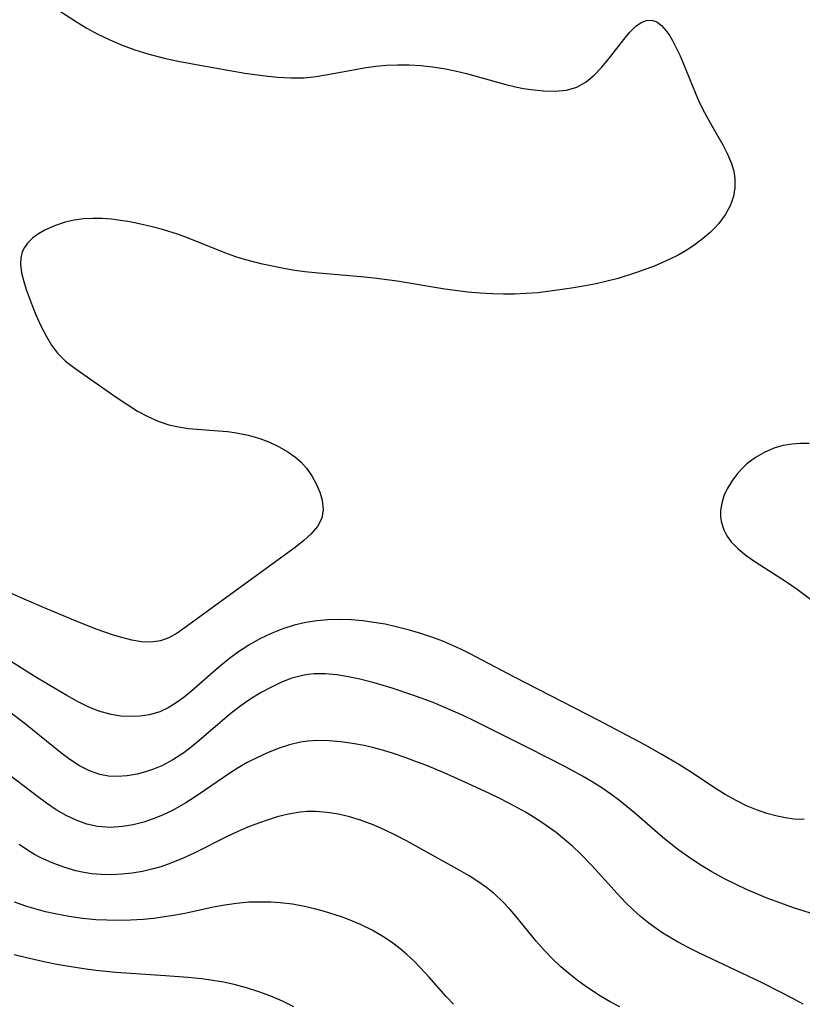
# Model space of a CAD drawing. Header units: metres. Extents: x 1073367 to 1082519, y 1569854 to 1574957.
# Tile 279 of 656: x 1076418 to 1076530, y 1572445 to 1572586. Entities that reach past the tile are written whole.
import ezdxf

# ---------------------------------------------------------------- set-up
doc = ezdxf.new("R2010")
doc.units = ezdxf.units.M
doc.layers.add('CGG_CurvaNivelLidar_v1', color=253, linetype='Continuous', lineweight=30)

msp = doc.modelspace()

# ---------------------------------------------------------------- linework, layer by layer
at = {"layer": 'CGG_CurvaNivelLidar_v1'}
for p, q in [((1076422.8057, 1572587.6564, 69.5), (1076425.7556, 1572585.7437, 69.5)), ((1076425.7556, 1572585.7437, 69.5), (1076427.2558, 1572584.8372, 69.5)), ((1076505.1165, 1572584.2672, 69.5), (1076505.9944, 1572585.1425, 69.5)), ((1076505.9944, 1572585.1425, 69.5), (1076506.741, 1572585.664, 69.5)), ((1076506.741, 1572585.664, 69.5), (1076507.497, 1572585.9674, 69.5)), ((1076507.497, 1572585.9674, 69.5), (1076508.2401, 1572586.0112, 69.5)), ((1076508.2401, 1572586.0112, 69.5), (1076508.9826, 1572585.7466, 69.5)), ((1076508.9826, 1572585.7466, 69.5), (1076509.6883, 1572585.2092, 69.5)), ((1076509.6883, 1572585.2092, 69.5), (1076510.3579, 1572584.454, 69.5)), ((1076427.2558, 1572584.8372, 69.5), (1076428.7971, 1572583.9886, 69.5)), ((1076428.7971, 1572583.9886, 69.5), (1076430.5323, 1572583.1552, 69.5)), ((1076504.2486, 1572583.2094, 69.5), (1076505.1165, 1572584.2672, 69.5)), ((1076510.3579, 1572584.454, 69.5), (1076510.847, 1572583.7546, 69.5)), ((1076510.847, 1572583.7546, 69.5), (1076511.3126, 1572582.9695, 69.5)), ((1076430.5323, 1572583.1552, 69.5), (1076432.3117, 1572582.4136, 69.5)), ((1076432.3117, 1572582.4136, 69.5), (1076434.1269, 1572581.7544, 69.5)), ((1076502.0816, 1572580.3949, 69.5), (1076504.2486, 1572583.2094, 69.5)), ((1076511.3126, 1572582.9695, 69.5), (1076511.8306, 1572581.9547, 69.5)), ((1076434.1269, 1572581.7544, 69.5), (1076435.9728, 1572581.1758, 69.5)), ((1076435.9728, 1572581.1758, 69.5), (1076438.5107, 1572580.5176, 69.5)), ((1076511.8306, 1572581.9547, 69.5), (1076512.3254, 1572580.864, 69.5)), ((1076512.3254, 1572580.864, 69.5), (1076514.4751, 1572575.609, 69.5)), ((1076438.5107, 1572580.5176, 69.5), (1076440.3258, 1572580.1184, 69.5)), ((1076440.3258, 1572580.1184, 69.5), (1076443.4308, 1572579.5309, 69.5)), ((1076443.4308, 1572579.5309, 69.5), (1076449.9019, 1572578.4094, 69.5)), ((1076467.0028, 1572579.1763, 69.5), (1076468.685, 1572579.4113, 69.5)), ((1076468.685, 1572579.4113, 69.5), (1076470.2328, 1572579.546, 69.5)), ((1076470.2328, 1572579.546, 69.5), (1076471.7879, 1572579.6044, 69.5)), ((1076471.7879, 1572579.6044, 69.5), (1076473.4588, 1572579.5877, 69.5)), ((1076473.4588, 1572579.5877, 69.5), (1076475.1294, 1572579.4948, 69.5)), ((1076475.1294, 1572579.4948, 69.5), (1076476.7957, 1572579.3269, 69.5)), ((1076476.7957, 1572579.3269, 69.5), (1076478.4519, 1572579.0766, 69.5)), ((1076501.0772, 1572579.1992, 69.5), (1076502.0816, 1572580.3949, 69.5)), ((1076449.9019, 1572578.4094, 69.5), (1076452.7969, 1572577.9991, 69.5)), ((1076452.7969, 1572577.9991, 69.5), (1076454.5663, 1572577.8158, 69.5)), ((1076458.4014, 1572577.7473, 69.5), (1076460.1132, 1572577.9228, 69.5)), ((1076460.1132, 1572577.9228, 69.5), (1076461.8203, 1572578.1979, 69.5)), ((1076461.8203, 1572578.1979, 69.5), (1076467.0028, 1572579.1763, 69.5)), ((1076478.4519, 1572579.0766, 69.5), (1076480.0757, 1572578.7424, 69.5)), ((1076480.0757, 1572578.7424, 69.5), (1076481.6851, 1572578.3415, 69.5)), ((1076481.6851, 1572578.3415, 69.5), (1076487.3351, 1572576.7488, 69.5)), ((1076498.8681, 1572577.1527, 69.5), (1076500.0119, 1572578.0972, 69.5)), ((1076500.0119, 1572578.0972, 69.5), (1076501.0772, 1572579.1992, 69.5)), ((1076454.5663, 1572577.8158, 69.5), (1076456.4887, 1572577.7118, 69.5)), ((1076456.4887, 1572577.7118, 69.5), (1076458.4014, 1572577.7473, 69.5)), ((1076487.3351, 1572576.7488, 69.5), (1076488.7449, 1572576.4226, 69.5)), ((1076497.5171, 1572576.3934, 69.5), (1076498.8681, 1572577.1527, 69.5)), ((1076488.7449, 1572576.4226, 69.5), (1076489.8633, 1572576.2168, 69.5)), ((1076489.8633, 1572576.2168, 69.5), (1076490.9729, 1572576.0531, 69.5)), ((1076490.9729, 1572576.0531, 69.5), (1076492.719, 1572575.8693, 69.5)), ((1076492.719, 1572575.8693, 69.5), (1076494.4092, 1572575.8203, 69.5)), ((1076494.4092, 1572575.8203, 69.5), (1076496.0191, 1572575.9689, 69.5)), ((1076496.0191, 1572575.9689, 69.5), (1076497.5171, 1572576.3934, 69.5)), ((1076514.4751, 1572575.609, 69.5), (1076515.0788, 1572574.2539, 69.5)), ((1076515.0788, 1572574.2539, 69.5), (1076515.8333, 1572572.738, 69.5)), ((1076515.8333, 1572572.738, 69.5), (1076516.6445, 1572571.2604, 69.5)), ((1076516.6445, 1572571.2604, 69.5), (1076518.4691, 1572568.1154, 69.5)), ((1076518.4691, 1572568.1154, 69.5), (1076519.1515, 1572566.7865, 69.5)), ((1076519.1515, 1572566.7865, 69.5), (1076519.7046, 1572565.4483, 69.5)), ((1076519.7046, 1572565.4483, 69.5), (1076520.0191, 1572564.3643, 69.5)), ((1076520.0191, 1572564.3643, 69.5), (1076520.1945, 1572563.2743, 69.5)), ((1076520.1945, 1572563.2743, 69.5), (1076520.198, 1572561.9747, 69.5)), ((1076520.198, 1572561.9747, 69.5), (1076519.9787, 1572560.6972, 69.5)), ((1076519.9787, 1572560.6972, 69.5), (1076519.4939, 1572559.3495, 69.5)), ((1076519.4939, 1572559.3495, 69.5), (1076518.7886, 1572558.0639, 69.5)), ((1076424.1146, 1572557.0309, 69.5), (1076422.5912, 1572556.526, 69.5)), ((1076425.4105, 1572557.3153, 69.5), (1076424.1146, 1572557.0309, 69.5)), ((1076426.7549, 1572557.4933, 69.5), (1076425.4105, 1572557.3153, 69.5)), ((1076428.1341, 1572557.5685, 69.5), (1076426.7549, 1572557.4933, 69.5)), ((1076429.4381, 1572557.5482, 69.5), (1076428.1341, 1572557.5685, 69.5)), ((1076430.7556, 1572557.4523, 69.5), (1076429.4381, 1572557.5482, 69.5)), ((1076432.0811, 1572557.292, 69.5), (1076430.7556, 1572557.4523, 69.5)), ((1076433.4104, 1572557.0762, 69.5), (1076432.0811, 1572557.292, 69.5)), ((1076434.7399, 1572556.8135, 69.5), (1076433.4104, 1572557.0762, 69.5)), ((1076436.4122, 1572556.4243, 69.5), (1076434.7399, 1572556.8135, 69.5)), ((1076517.8949, 1572556.8523, 69.5), (1076517.2883, 1572556.1777, 69.5)), ((1076518.7886, 1572558.0639, 69.5), (1076517.8949, 1572556.8523, 69.5)), ((1076420.2839, 1572555.3555, 69.5), (1076419.4763, 1572554.7652, 69.5)), ((1076421.189, 1572555.8827, 69.5), (1076420.2839, 1572555.3555, 69.5)), ((1076422.5912, 1572556.526, 69.5), (1076421.189, 1572555.8827, 69.5)), ((1076438.074, 1572555.9753, 69.5), (1076436.4122, 1572556.4243, 69.5)), ((1076440.2298, 1572555.2935, 69.5), (1076438.074, 1572555.9753, 69.5)), ((1076441.6639, 1572554.7715, 69.5), (1076440.2298, 1572555.2935, 69.5)), ((1076516.6302, 1572555.5336, 69.5), (1076515.5126, 1572554.5851, 69.5)), ((1076517.2883, 1572556.1777, 69.5), (1076516.6302, 1572555.5336, 69.5)), ((1076418.717, 1572554.0155, 69.5), (1076418.2894, 1572553.4169, 69.5)), ((1076419.4763, 1572554.7652, 69.5), (1076418.717, 1572554.0155, 69.5)), ((1076447.0174, 1572552.6401, 69.5), (1076441.6639, 1572554.7715, 69.5)), ((1076515.5126, 1572554.5851, 69.5), (1076514.3074, 1572553.7024, 69.5)), ((1076417.9733, 1572552.7688, 69.5), (1076417.7494, 1572551.9034, 69.5)), ((1076418.2894, 1572553.4169, 69.5), (1076417.9733, 1572552.7688, 69.5)), ((1076448.6297, 1572552.0749, 69.5), (1076447.0174, 1572552.6401, 69.5)), ((1076513.2046, 1572552.9867, 69.5), (1076512.0566, 1572552.3197, 69.5)), ((1076514.3074, 1572553.7024, 69.5), (1076513.2046, 1572552.9867, 69.5)), ((1076417.7494, 1572551.9034, 69.5), (1076417.6998, 1572550.9881, 69.5)), ((1076449.8723, 1572551.6908, 69.5), (1076448.6297, 1572552.0749, 69.5)), ((1076452.4159, 1572551.0169, 69.5), (1076449.8723, 1572551.6908, 69.5)), ((1076510.8675, 1572551.706, 69.5), (1076508.7775, 1572550.7908, 69.5)), ((1076512.0566, 1572552.3197, 69.5), (1076510.8675, 1572551.706, 69.5)), ((1076417.6998, 1572550.9881, 69.5), (1076417.8554, 1572549.7741, 69.5)), ((1076417.8554, 1572549.7741, 69.5), (1076418.1809, 1572548.5072, 69.5)), ((1076455.02, 1572550.4621, 69.5), (1076452.4159, 1572551.0169, 69.5)), ((1076456.7557, 1572550.1694, 69.5), (1076455.02, 1572550.4621, 69.5)), ((1076458.5003, 1572549.9313, 69.5), (1076456.7557, 1572550.1694, 69.5)), ((1076460.4788, 1572549.7194, 69.5), (1076458.5003, 1572549.9313, 69.5)), ((1076466.5426, 1572549.2139, 69.5), (1076460.4788, 1572549.7194, 69.5)), ((1076506.0652, 1572549.7923, 69.5), (1076503.431, 1572548.9732, 69.5)), ((1076508.7775, 1572550.7908, 69.5), (1076506.0652, 1572549.7923, 69.5)), ((1076418.1809, 1572548.5072, 69.5), (1076418.5358, 1572547.3878, 69.5)), ((1076468.4384, 1572549.0129, 69.5), (1076466.5426, 1572549.2139, 69.5)), ((1076471.7585, 1572548.5499, 69.5), (1076468.4384, 1572549.0129, 69.5)), ((1076478.5732, 1572547.4314, 69.5), (1076471.7585, 1572548.5499, 69.5)), ((1076501.8661, 1572548.5656, 69.5), (1076500.2867, 1572548.2081, 69.5)), ((1076503.431, 1572548.9732, 69.5), (1076501.8661, 1572548.5656, 69.5)), ((1076418.5358, 1572547.3878, 69.5), (1076419.3901, 1572545.078, 69.5)), ((1076481.8806, 1572547.0109, 69.5), (1076478.5732, 1572547.4314, 69.5)), ((1076483.6417, 1572546.8576, 69.5), (1076481.8806, 1572547.0109, 69.5)), ((1076485.4055, 1572546.754, 69.5), (1076483.6417, 1572546.8576, 69.5)), ((1076491.9356, 1572546.9171, 69.5), (1076490.2643, 1572546.7819, 69.5)), ((1076493.3551, 1572547.0722, 69.5), (1076491.9356, 1572546.9171, 69.5)), ((1076496.7381, 1572547.5512, 69.5), (1076493.3551, 1572547.0722, 69.5)), ((1076498.6971, 1572547.8918, 69.5), (1076496.7381, 1572547.5512, 69.5)), ((1076500.2867, 1572548.2081, 69.5), (1076498.6971, 1572547.8918, 69.5)), ((1076486.9988, 1572546.7048, 69.5), (1076485.4055, 1572546.754, 69.5)), ((1076488.5923, 1572546.7089, 69.5), (1076486.9988, 1572546.7048, 69.5)), ((1076490.2643, 1572546.7819, 69.5), (1076488.5923, 1572546.7089, 69.5)), ((1076419.3901, 1572545.078, 69.5), (1076419.9386, 1572543.763, 69.5)), ((1076419.9386, 1572543.763, 69.5), (1076420.6601, 1572542.1804, 69.5)), ((1076420.6601, 1572542.1804, 69.5), (1076421.4285, 1572540.6603, 69.5)), ((1076421.4285, 1572540.6603, 69.5), (1076422.1615, 1572539.3946, 69.5)), ((1076422.1615, 1572539.3946, 69.5), (1076423.0083, 1572538.2504, 69.5)), ((1076423.0083, 1572538.2504, 69.5), (1076424.1853, 1572537.1206, 69.5)), ((1076424.1853, 1572537.1206, 69.5), (1076425.5332, 1572536.0922, 69.5)), ((1076425.5332, 1572536.0922, 69.5), (1076426.8038, 1572535.193, 69.5)), ((1076426.8038, 1572535.193, 69.5), (1076431.4399, 1572531.9495, 69.5)), ((1076431.4399, 1572531.9495, 69.5), (1076432.9626, 1572530.9172, 69.5)), ((1076432.9626, 1572530.9172, 69.5), (1076434.5188, 1572529.9495, 69.5)), ((1076434.5188, 1572529.9495, 69.5), (1076435.9697, 1572529.1656, 69.5)), ((1076435.9697, 1572529.1656, 69.5), (1076437.4643, 1572528.4983, 69.5)), ((1076437.4643, 1572528.4983, 69.5), (1076439.0075, 1572527.9793, 69.5)), ((1076439.0075, 1572527.9793, 69.5), (1076440.4081, 1572527.6652, 69.5)), ((1076440.4081, 1572527.6652, 69.5), (1076441.8398, 1572527.4607, 69.5)), ((1076441.8398, 1572527.4607, 69.5), (1076446.1076, 1572527.1254, 69.5)), ((1076446.1076, 1572527.1254, 69.5), (1076447.4062, 1572526.9926, 69.5)), ((1076447.4062, 1572526.9926, 69.5), (1076448.6972, 1572526.811, 69.5)), ((1076448.6972, 1572526.811, 69.5), (1076450.3894, 1572526.469, 69.5)), ((1076450.3894, 1572526.469, 69.5), (1076452.036, 1572526.002, 69.5)), ((1076452.036, 1572526.002, 69.5), (1076453.4516, 1572525.4723, 69.5)), ((1076453.4516, 1572525.4723, 69.5), (1076454.8007, 1572524.8404, 69.5)), ((1076454.8007, 1572524.8404, 69.5), (1076456.0662, 1572524.1089, 69.5)), ((1076525.9367, 1572524.6566, 70), (1076524.4913, 1572524.0609, 70)), ((1076527.1284, 1572524.996, 70), (1076525.9367, 1572524.6566, 70)), ((1076528.3575, 1572525.2111, 70), (1076527.1284, 1572524.996, 70)), ((1076529.6003, 1572525.2982, 70), (1076528.3575, 1572525.2111, 70)), ((1076530.8668, 1572525.2924, 70), (1076529.6003, 1572525.2982, 70)), ((1076456.0662, 1572524.1089, 69.5), (1076457.2255, 1572523.2751, 69.5)), ((1076457.2255, 1572523.2751, 69.5), (1076457.9672, 1572522.617, 69.5)), ((1076523.1438, 1572523.2973, 70), (1076521.9233, 1572522.3744, 70)), ((1076524.4913, 1572524.0609, 70), (1076523.1438, 1572523.2973, 70)), ((1076457.9672, 1572522.617, 69.5), (1076458.7321, 1572521.777, 69.5)), ((1076458.7321, 1572521.777, 69.5), (1076459.5169, 1572520.676, 69.5)), ((1076521.2175, 1572521.6977, 70), (1076520.5708, 1572520.9707, 70)), ((1076521.9233, 1572522.3744, 70), (1076521.2175, 1572521.6977, 70)), ((1076459.5169, 1572520.676, 69.5), (1076460.1533, 1572519.5167, 69.5)), ((1076520.5708, 1572520.9707, 70), (1076519.7707, 1572519.912, 70)), ((1076460.1533, 1572519.5167, 69.5), (1076460.641, 1572518.3316, 69.5)), ((1076519.0937, 1572518.7971, 70), (1076518.628, 1572517.7862, 70)), ((1076519.7707, 1572519.912, 70), (1076519.0937, 1572518.7971, 70)), ((1076460.641, 1572518.3316, 69.5), (1076460.97, 1572517.1511, 69.5)), ((1076518.628, 1572517.7862, 70), (1076518.298, 1572516.7515, 70)), ((1076461.1193, 1572515.8242, 69.5), (1076460.9401, 1572514.5764, 69.5)), ((1076460.97, 1572517.1511, 69.5), (1076461.1193, 1572515.8242, 69.5)), ((1076518.298, 1572516.7515, 70), (1076518.1258, 1572515.7052, 70)), ((1076460.9401, 1572514.5764, 69.5), (1076460.3286, 1572513.3809, 69.5)), ((1076518.1258, 1572515.7052, 70), (1076518.1161, 1572514.8992, 70)), ((1076518.1161, 1572514.8992, 70), (1076518.2177, 1572514.1027, 70)), ((1076460.3286, 1572513.3809, 69.5), (1076459.3671, 1572512.2737, 69.5)), ((1076518.2177, 1572514.1027, 70), (1076518.5911, 1572512.9168, 70)), ((1076459.3671, 1572512.2737, 69.5), (1076458.3671, 1572511.3845, 69.5)), ((1076518.5911, 1572512.9168, 70), (1076519.0565, 1572512.0321, 70)), ((1076519.0565, 1572512.0321, 70), (1076519.6578, 1572511.2008, 70)), ((1076457.1039, 1572510.3881, 69.5), (1076455.7412, 1572509.3802, 69.5)), ((1076458.3671, 1572511.3845, 69.5), (1076457.1039, 1572510.3881, 69.5)), ((1076519.6578, 1572511.2008, 70), (1076520.6425, 1572510.1862, 70)), ((1076520.6425, 1572510.1862, 70), (1076521.7887, 1572509.2518, 70)), ((1076455.7412, 1572509.3802, 69.5), (1076441.3645, 1572498.9154, 69.5)), ((1076521.7887, 1572509.2518, 70), (1076523.0468, 1572508.3681, 70)), ((1076523.0468, 1572508.3681, 70), (1076527.5767, 1572505.4754, 70)), ((1076527.5767, 1572505.4754, 70), (1076529.1394, 1572504.3864, 70)), ((1076418.5642, 1572502.851, 69.5), (1076416.5441, 1572503.7621, 69.5)), ((1076529.1394, 1572504.3864, 70), (1076534.653, 1572500.2589, 70)), ((1076421.017, 1572501.7869, 69.5), (1076418.5642, 1572502.851, 69.5)), ((1076425.3497, 1572499.9717, 69.5), (1076421.017, 1572501.7869, 69.5)), ((1076428.5743, 1572498.6709, 69.5), (1076425.3497, 1572499.9717, 69.5)), ((1076441.3645, 1572498.9154, 69.5), (1076440.1903, 1572498.1082, 69.5)), ((1076456.9885, 1572499.2543, 70), (1076455.3437, 1572498.7228, 70)), ((1076458.6647, 1572499.6512, 70), (1076456.9885, 1572499.2543, 70)), ((1076460.2269, 1572499.8823, 70), (1076458.6647, 1572499.6512, 70)), ((1076461.8082, 1572500.0062, 70), (1076460.2269, 1572499.8823, 70)), ((1076463.507, 1572500.0432, 70), (1076461.8082, 1572500.0062, 70)), ((1076465.2138, 1572499.9886, 70), (1076463.507, 1572500.0432, 70)), ((1076466.8166, 1572499.8542, 70), (1076465.2138, 1572499.9886, 70)), ((1076468.4172, 1572499.6459, 70), (1076466.8166, 1572499.8542, 70)), ((1076470.0186, 1572499.3683, 70), (1076468.4172, 1572499.6459, 70)), ((1076471.6117, 1572499.0298, 70), (1076470.0186, 1572499.3683, 70)), ((1076473.516, 1572498.5475, 70), (1076471.6117, 1572499.0298, 70)), ((1076431.0414, 1572497.8203, 69.5), (1076428.5743, 1572498.6709, 69.5)), ((1076432.2531, 1572497.4641, 69.5), (1076431.0414, 1572497.8203, 69.5)), ((1076433.6837, 1572497.1109, 69.5), (1076432.2531, 1572497.4641, 69.5)), ((1076439.0083, 1572497.4433, 69.5), (1076437.7844, 1572496.993, 69.5)), ((1076440.1903, 1572498.1082, 69.5), (1076439.0083, 1572497.4433, 69.5)), ((1076453.6752, 1572498.05, 70), (1076452.0591, 1572497.2715, 70)), ((1076455.3437, 1572498.7228, 70), (1076453.6752, 1572498.05, 70)), ((1076475.1252, 1572498.0715, 70), (1076473.516, 1572498.5475, 70)), ((1076476.7163, 1572497.5382, 70), (1076475.1252, 1572498.0715, 70)), ((1076478.2863, 1572496.948, 70), (1076476.7163, 1572497.5382, 70)), ((1076435.0742, 1572496.8774, 69.5), (1076433.6837, 1572497.1109, 69.5)), ((1076436.4172, 1572496.8122, 69.5), (1076435.0742, 1572496.8774, 69.5)), ((1076437.7844, 1572496.993, 69.5), (1076436.4172, 1572496.8122, 69.5)), ((1076450.4898, 1572496.3926, 70), (1076448.9757, 1572495.4169, 70)), ((1076452.0591, 1572497.2715, 70), (1076450.4898, 1572496.3926, 70)), ((1076479.5963, 1572496.4018, 70), (1076478.2863, 1572496.948, 70)), ((1076480.8859, 1572495.8106, 70), (1076479.5963, 1572496.4018, 70)), ((1076419.6729, 1572491.9452, 70), (1076414.8324, 1572494.9959, 70)), ((1076448.9757, 1572495.4169, 70), (1076447.4968, 1572494.3213, 70)), ((1076482.1064, 1572495.1999, 70), (1076480.8859, 1572495.8106, 70)), ((1076488.6042, 1572491.7716, 70), (1076482.1064, 1572495.1999, 70)), ((1076447.4968, 1572494.3213, 70), (1076446.1022, 1572493.1608, 70)), ((1076421.9274, 1572490.5803, 70), (1076419.6729, 1572491.9452, 70)), ((1076446.1022, 1572493.1608, 70), (1076442.2809, 1572489.8078, 70)), ((1076458.1635, 1572492.038, 70.5), (1076456.6504, 1572491.6318, 70.5)), ((1076458.9459, 1572492.1697, 70.5), (1076458.1635, 1572492.038, 70.5)), ((1076459.8439, 1572492.2537, 70.5), (1076458.9459, 1572492.1697, 70.5)), ((1076461.4592, 1572492.2545, 70.5), (1076459.8439, 1572492.2537, 70.5)), ((1076463.0941, 1572492.1047, 70.5), (1076461.4592, 1572492.2545, 70.5)), ((1076464.7434, 1572491.8415, 70.5), (1076463.0941, 1572492.1047, 70.5)), ((1076466.4026, 1572491.4938, 70.5), (1076464.7434, 1572491.8415, 70.5)), ((1076500.6875, 1572485.5733, 70), (1076488.6042, 1572491.7716, 70)), ((1076424.38, 1572489.1615, 70), (1076421.9274, 1572490.5803, 70)), ((1076453.704, 1572490.3781, 70.5), (1076452.2658, 1572489.5933, 70.5)), ((1076455.165, 1572491.0667, 70.5), (1076453.704, 1572490.3781, 70.5)), ((1076456.6504, 1572491.6318, 70.5), (1076455.165, 1572491.0667, 70.5)), ((1076468.4522, 1572490.9783, 70.5), (1076466.4026, 1572491.4938, 70.5)), ((1076471.051, 1572490.2103, 70.5), (1076468.4522, 1572490.9783, 70.5)), ((1076425.8976, 1572488.3213, 70), (1076424.38, 1572489.1615, 70)), ((1076442.2809, 1572489.8078, 70), (1076441.1791, 1572488.9157, 70)), ((1076452.2658, 1572489.5933, 70.5), (1076451.1366, 1572488.9118, 70.5)), ((1076473.9798, 1572489.2267, 70.5), (1076471.051, 1572490.2103, 70.5)), ((1076476.9111, 1572488.1349, 70.5), (1076473.9798, 1572489.2267, 70.5)), ((1076427.4194, 1572487.5575, 70), (1076425.8976, 1572488.3213, 70)), ((1076428.9632, 1572486.9242, 70), (1076427.4194, 1572487.5575, 70)), ((1076440.0582, 1572488.1009, 70), (1076438.9062, 1572487.3952, 70)), ((1076441.1791, 1572488.9157, 70), (1076440.0582, 1572488.1009, 70)), ((1076450.0263, 1572488.1831, 70.5), (1076448.9404, 1572487.406, 70.5)), ((1076451.1366, 1572488.9118, 70.5), (1076450.0263, 1572488.1831, 70.5)), ((1076478.3626, 1572487.5472, 70.5), (1076476.9111, 1572488.1349, 70.5)), ((1076481.1999, 1572486.2912, 70.5), (1076478.3626, 1572487.5472, 70.5)), ((1076418.4255, 1572485.0526, 70.5), (1076415.3659, 1572487.4056, 70.5)), ((1076430.7129, 1572486.4355, 70), (1076428.9632, 1572486.9242, 70)), ((1076432.1092, 1572486.2155, 70), (1076430.7129, 1572486.4355, 70)), ((1076433.5063, 1572486.1355, 70), (1076432.1092, 1572486.2155, 70)), ((1076434.8898, 1572486.1955, 70), (1076433.5063, 1572486.1355, 70)), ((1076436.2447, 1572486.4035, 70), (1076434.8898, 1572486.1955, 70)), ((1076437.7098, 1572486.8356, 70), (1076436.2447, 1572486.4035, 70)), ((1076438.9062, 1572487.3952, 70), (1076437.7098, 1572486.8356, 70)), ((1076447.6947, 1572486.4279, 70.5), (1076443.2982, 1572482.6465, 70.5)), ((1076448.9404, 1572487.406, 70.5), (1076447.6947, 1572486.4279, 70.5)), ((1076482.9673, 1572485.449, 70.5), (1076481.1999, 1572486.2912, 70.5)), ((1076423.4448, 1572480.9996, 70.5), (1076418.4255, 1572485.0526, 70.5)), ((1076490.6374, 1572481.5975, 70.5), (1076482.9673, 1572485.449, 70.5)), ((1076507.2695, 1572482.0764, 70), (1076500.6875, 1572485.5733, 70)), ((1076443.2982, 1572482.6465, 70.5), (1076442.2241, 1572481.7725, 70.5)), ((1076456.2848, 1572482.079, 71), (1076454.6993, 1572481.5703, 71)), ((1076457.8919, 1572482.4542, 71), (1076456.2848, 1572482.079, 71)), ((1076458.9497, 1572482.6111, 71), (1076457.8919, 1572482.4542, 71)), ((1076460.3378, 1572482.705, 71), (1076458.9497, 1572482.6111, 71)), ((1076461.9977, 1572482.6808, 71), (1076460.3378, 1572482.705, 71)), ((1076463.6682, 1572482.5375, 71), (1076461.9977, 1572482.6808, 71)), ((1076465.3439, 1572482.2964, 71), (1076463.6682, 1572482.5375, 71)), ((1076467.0197, 1572481.9715, 71), (1076465.3439, 1572482.2964, 71)), ((1076468.4117, 1572481.642, 71), (1076467.0197, 1572481.9715, 71)), ((1076509.6903, 1572480.7169, 70), (1076507.2695, 1572482.0764, 70)), ((1076424.8083, 1572479.9894, 70.5), (1076423.4448, 1572480.9996, 70.5)), ((1076441.1288, 1572480.9472, 70.5), (1076439.5787, 1572479.9245, 70.5)), ((1076442.2241, 1572481.7725, 70.5), (1076441.1288, 1572480.9472, 70.5)), ((1076453.1361, 1572480.9533, 71), (1076451.5973, 1572480.2456, 71)), ((1076454.6993, 1572481.5703, 71), (1076453.1361, 1572480.9533, 71)), ((1076469.8181, 1572481.2558, 71), (1076468.4117, 1572481.642, 71)), ((1076471.2184, 1572480.8261, 71), (1076469.8181, 1572481.2558, 71)), ((1076472.8783, 1572480.2688, 71), (1076471.2184, 1572480.8261, 71)), ((1076495.7867, 1572478.9715, 70.5), (1076490.6374, 1572481.5975, 70.5)), ((1076512.1573, 1572479.2681, 70), (1076509.6903, 1572480.7169, 70)), ((1076426.1988, 1572479.0833, 70.5), (1076424.8083, 1572479.9894, 70.5)), ((1076427.6211, 1572478.3371, 70.5), (1076426.1988, 1572479.0833, 70.5)), ((1076437.9713, 1572479.0654, 70.5), (1076436.8226, 1572478.5858, 70.5)), ((1076439.5787, 1572479.9245, 70.5), (1076437.9713, 1572479.0654, 70.5)), ((1076450.2479, 1572479.5452, 71), (1076448.9271, 1572478.7794, 71)), ((1076451.5973, 1572480.2456, 71), (1076450.2479, 1572479.5452, 71)), ((1076474.5288, 1572479.6686, 71), (1076472.8783, 1572480.2688, 71)), ((1076475.8526, 1572479.1558, 71), (1076474.5288, 1572479.6686, 71)), ((1076478.4789, 1572478.0664, 71), (1076475.8526, 1572479.1558, 71)), ((1076513.6664, 1572478.3343, 70), (1076512.1573, 1572479.2681, 70)), ((1076419.9474, 1572474.8291, 71), (1076415.7218, 1572478.08, 71)), ((1076429.0894, 1572477.812, 70.5), (1076427.6211, 1572478.3371, 70.5)), ((1076430.3374, 1572477.5858, 70.5), (1076429.0894, 1572477.812, 70.5)), ((1076433.0398, 1572477.6392, 70.5), (1076431.6143, 1572477.5306, 70.5)), ((1076434.4742, 1572477.8941, 70.5), (1076433.0398, 1572477.6392, 70.5)), ((1076435.6537, 1572478.1976, 70.5), (1076434.4742, 1572477.8941, 70.5)), ((1076436.8226, 1572478.5858, 70.5), (1076435.6537, 1572478.1976, 70.5)), ((1076447.7594, 1572478.0303, 71), (1076444.1309, 1572475.5231, 71)), ((1076448.9271, 1572478.7794, 71), (1076447.7594, 1572478.0303, 71)), ((1076481.47, 1572476.7364, 71), (1076478.4789, 1572478.0664, 71)), ((1076498.3194, 1572477.6089, 70.5), (1076495.7867, 1572478.9715, 70.5)), ((1076517.5227, 1572475.7825, 70), (1076513.6664, 1572478.3343, 70)), ((1076431.6143, 1572477.5306, 70.5), (1076430.3374, 1572477.5858, 70.5)), ((1076484.8768, 1572475.1719, 71), (1076481.47, 1572476.7364, 71)), ((1076499.7202, 1572476.7925, 70.5), (1076498.3194, 1572477.6089, 70.5)), ((1076501.0893, 1572475.9297, 70.5), (1076499.7202, 1572476.7925, 70.5)), ((1076421.4644, 1572473.7138, 71), (1076419.9474, 1572474.8291, 71)), ((1076444.1309, 1572475.5231, 71), (1076442.7862, 1572474.6225, 71)), ((1076486.5609, 1572474.3606, 71), (1076484.8768, 1572475.1719, 71)), ((1076502.4085, 1572475.0218, 70.5), (1076501.0893, 1572475.9297, 70.5)), ((1076503.692, 1572474.0644, 70.5), (1076502.4085, 1572475.0218, 70.5)), ((1076518.8166, 1572474.9716, 70), (1076517.5227, 1572475.7825, 70)), ((1076520.4742, 1572474.0356, 70), (1076518.8166, 1572474.9716, 70)), ((1076422.847, 1572472.7888, 71), (1076421.4644, 1572473.7138, 71)), ((1076441.4258, 1572473.7599, 71), (1076439.5204, 1572472.6734, 71)), ((1076442.7862, 1572474.6225, 71), (1076441.4258, 1572473.7599, 71)), ((1076488.5939, 1572473.313, 71), (1076486.5609, 1572474.3606, 71)), ((1076505.794, 1572472.3392, 70.5), (1076503.692, 1572474.0644, 70.5)), ((1076521.8769, 1572473.3513, 70), (1076520.4742, 1572474.0356, 70)), ((1076424.259, 1572471.9614, 71), (1076422.847, 1572472.7888, 71)), ((1076438.1038, 1572471.9908, 71), (1076436.7738, 1572471.4584, 71)), ((1076439.5204, 1572472.6734, 71), (1076438.1038, 1572471.9908, 71)), ((1076456.1861, 1572472.1559, 71.5), (1076454.5601, 1572471.7511, 71.5)), ((1076457.8212, 1572472.4292, 71.5), (1076456.1861, 1572472.1559, 71.5)), ((1076458.8623, 1572472.5163, 71.5), (1076457.8212, 1572472.4292, 71.5)), ((1076460.1125, 1572472.5235, 71.5), (1076458.8623, 1572472.5163, 71.5)), ((1076461.7161, 1572472.394, 71.5), (1076460.1125, 1572472.5235, 71.5)), ((1076463.3163, 1572472.1327, 71.5), (1076461.7161, 1572472.394, 71.5)), ((1076464.9082, 1572471.7587, 71.5), (1076463.3163, 1572472.1327, 71.5)), ((1076490.1418, 1572472.4415, 71), (1076488.5939, 1572473.313, 71)), ((1076491.6549, 1572471.518, 71), (1076490.1418, 1572472.4415, 71)), ((1076509.8196, 1572468.842, 70.5), (1076505.794, 1572472.3392, 70.5)), ((1076523.3104, 1572472.7536, 70), (1076521.8769, 1572473.3513, 70)), ((1076524.7689, 1572472.247, 70), (1076523.3104, 1572472.7536, 70)), ((1076526.2478, 1572471.8417, 70), (1076524.7689, 1572472.247, 70)), ((1076425.7069, 1572471.2631, 71), (1076424.259, 1572471.9614, 71)), ((1076427.2233, 1572470.7211, 71), (1076425.7069, 1572471.2631, 71)), ((1076428.7777, 1572470.3775, 71), (1076427.2233, 1572470.7211, 71)), ((1076433.9009, 1572470.6296, 71), (1076432.3709, 1572470.3691, 71)), ((1076435.4243, 1572471.0164, 71), (1076433.9009, 1572470.6296, 71)), ((1076436.7738, 1572471.4584, 71), (1076435.4243, 1572471.0164, 71)), ((1076451.3364, 1572470.6688, 71.5), (1076450.0686, 1572470.1672, 71.5)), ((1076452.9434, 1572471.247, 71.5), (1076451.3364, 1572470.6688, 71.5)), ((1076454.5601, 1572471.7511, 71.5), (1076452.9434, 1572471.247, 71.5)), ((1076466.4862, 1572471.2836, 71.5), (1076464.9082, 1572471.7587, 71.5)), ((1076468.3192, 1572470.6019, 71.5), (1076466.4862, 1572471.2836, 71.5)), ((1076469.9233, 1572469.8952, 71.5), (1076468.3192, 1572470.6019, 71.5)), ((1076493.1288, 1572470.5399, 71), (1076491.6549, 1572471.518, 71)), ((1076527.4492, 1572471.6007, 70), (1076526.2478, 1572471.8417, 70)), ((1076528.6613, 1572471.45, 70), (1076527.4492, 1572471.6007, 70)), ((1076530.1202, 1572471.404, 70), (1076528.6613, 1572471.45, 70)), ((1076430.564, 1572470.252, 71), (1076428.7777, 1572470.3775, 71)), ((1076432.3709, 1572470.3691, 71), (1076430.564, 1572470.252, 71)), ((1076448.8129, 1572469.6236, 71.5), (1076447.3871, 1572468.942, 71.5)), ((1076450.0686, 1572470.1672, 71.5), (1076448.8129, 1572469.6236, 71.5)), ((1076471.5071, 1572469.12, 71.5), (1076469.9233, 1572469.8952, 71.5)), ((1076494.5564, 1572469.5008, 71), (1076493.1288, 1572470.5399, 71)), ((1076495.7686, 1572468.5295, 71), (1076494.5564, 1572469.5008, 71)), ((1076418.8805, 1572466.8911, 71.5), (1076417.51, 1572467.7912, 71.5)), ((1076447.3871, 1572468.942, 71.5), (1076442.8287, 1572466.634, 71.5)), ((1076473.0776, 1572468.3009, 71.5), (1076471.5071, 1572469.12, 71.5)), ((1076480.7621, 1572464.057, 71.5), (1076473.0776, 1572468.3009, 71.5)), ((1076496.9394, 1572467.5087, 71), (1076495.7686, 1572468.5295, 71)), ((1076512.0208, 1572467.0986, 70.5), (1076509.8196, 1572468.842, 70.5)), ((1076419.7519, 1572466.374, 71.5), (1076418.8805, 1572466.8911, 71.5)), ((1076420.6408, 1572465.8949, 71.5), (1076419.7519, 1572466.374, 71.5)), ((1076442.8287, 1572466.634, 71.5), (1076441.0781, 1572465.8267, 71.5)), ((1076498.069, 1572466.4422, 71), (1076496.9394, 1572467.5087, 71)), ((1076499.707, 1572464.7512, 71), (1076498.069, 1572466.4422, 71)), ((1076513.6055, 1572465.9572, 70.5), (1076512.0208, 1572467.0986, 70.5)), ((1076422.2652, 1572465.1472, 71.5), (1076420.6408, 1572465.8949, 71.5)), ((1076423.9369, 1572464.5288, 71.5), (1076422.2652, 1572465.1472, 71.5)), ((1076439.3032, 1572465.1027, 71.5), (1076437.8586, 1572464.6074, 71.5)), ((1076441.0781, 1572465.8267, 71.5), (1076439.3032, 1572465.1027, 71.5)), ((1076515.2328, 1572464.8772, 70.5), (1076513.6055, 1572465.9572, 70.5)), ((1076425.6458, 1572464.0406, 71.5), (1076423.9369, 1572464.5288, 71.5)), ((1076426.7932, 1572463.7941, 71.5), (1076425.6458, 1572464.0406, 71.5)), ((1076427.9514, 1572463.6134, 71.5), (1076426.7932, 1572463.7941, 71.5)), ((1076429.2983, 1572463.494, 71.5), (1076427.9514, 1572463.6134, 71.5)), ((1076432.2584, 1572463.5431, 71.5), (1076430.7764, 1572463.4698, 71.5)), ((1076433.7389, 1572463.7042, 71.5), (1076432.2584, 1572463.5431, 71.5)), ((1076435.2131, 1572463.9482, 71.5), (1076433.7389, 1572463.7042, 71.5)), ((1076436.5428, 1572464.242, 71.5), (1076435.2131, 1572463.9482, 71.5)), ((1076437.8586, 1572464.6074, 71.5), (1076436.5428, 1572464.242, 71.5)), ((1076482.0689, 1572463.2932, 71.5), (1076480.7621, 1572464.057, 71.5)), ((1076503.2831, 1572460.7758, 71), (1076499.707, 1572464.7512, 71)), ((1076516.9008, 1572463.8607, 70.5), (1076515.2328, 1572464.8772, 70.5)), ((1076518.706, 1572462.8649, 70.5), (1076516.9008, 1572463.8607, 70.5)), ((1076430.7764, 1572463.4698, 71.5), (1076429.2983, 1572463.494, 71.5)), ((1076483.3439, 1572462.4857, 71.5), (1076482.0689, 1572463.2932, 71.5)), ((1076484.571, 1572461.6222, 71.5), (1076483.3439, 1572462.4857, 71.5)), ((1076520.3608, 1572462.0398, 70.5), (1076518.706, 1572462.8649, 70.5)), ((1076485.7365, 1572460.6874, 71.5), (1076484.571, 1572461.6222, 71.5)), ((1076504.4881, 1572459.5045, 71), (1076503.2831, 1572460.7758, 71)), ((1076521.8619, 1572461.3481, 70.5), (1076520.3608, 1572462.0398, 70.5)), ((1076524.9168, 1572460.0736, 70.5), (1076521.8619, 1572461.3481, 70.5)), ((1076418.6389, 1572458.9161, 72), (1076416.8482, 1572459.5427, 72)), ((1076448.6865, 1572459.3607, 72), (1076447.0245, 1572459.1114, 72)), ((1076450.4705, 1572459.5094, 72), (1076448.6865, 1572459.3607, 72)), ((1076452.2616, 1572459.55, 72), (1076450.4705, 1572459.5094, 72)), ((1076453.6247, 1572459.519, 72), (1076452.2616, 1572459.55, 72)), ((1076454.9862, 1572459.4307, 72), (1076453.6247, 1572459.519, 72)), ((1076456.738, 1572459.223, 72), (1076454.9862, 1572459.4307, 72)), ((1076486.8627, 1572459.6366, 71.5), (1076485.7365, 1572460.6874, 71.5)), ((1076487.9212, 1572458.5113, 71.5), (1076486.8627, 1572459.6366, 71.5)), ((1076505.5602, 1572458.4611, 71), (1076504.4881, 1572459.5045, 71)), ((1076526.7607, 1572459.3804, 70.5), (1076524.9168, 1572460.0736, 70.5)), ((1076528.6217, 1572458.7337, 70.5), (1076526.7607, 1572459.3804, 70.5)), ((1076419.9708, 1572458.5141, 72), (1076418.6389, 1572458.9161, 72)), ((1076421.3162, 1572458.1585, 72), (1076419.9708, 1572458.5141, 72)), ((1076422.6729, 1572457.8474, 72), (1076421.3162, 1572458.1585, 72)), ((1076441.5433, 1572457.9751, 72), (1076439.9758, 1572457.6699, 72)), ((1076445.3668, 1572458.7885, 72), (1076441.5433, 1572457.9751, 72)), ((1076447.0245, 1572459.1114, 72), (1076445.3668, 1572458.7885, 72)), ((1076458.4775, 1572458.914, 72), (1076456.738, 1572459.223, 72)), ((1076459.9112, 1572458.5838, 72), (1076458.4775, 1572458.914, 72)), ((1076461.3322, 1572458.196, 72), (1076459.9112, 1572458.5838, 72)), ((1076463.7507, 1572457.413, 72), (1076461.3322, 1572458.196, 72)), ((1076488.7888, 1572457.4987, 71.5), (1076487.9212, 1572458.5113, 71.5)), ((1076506.6731, 1572457.4654, 71), (1076505.5602, 1572458.4611, 71)), ((1076532.5795, 1572457.4689, 70.5), (1076528.6217, 1572458.7337, 70.5)), ((1076424.7037, 1572457.4653, 72), (1076422.6729, 1572457.8474, 72)), ((1076426.6056, 1572457.1922, 72), (1076424.7037, 1572457.4653, 72)), ((1076428.5174, 1572457.0066, 72), (1076426.6056, 1572457.1922, 72)), ((1076430.1005, 1572456.9276, 72), (1076428.5174, 1572457.0066, 72)), ((1076431.6868, 1572456.9074, 72), (1076430.1005, 1572456.9276, 72)), ((1076433.501, 1572456.9466, 72), (1076431.6868, 1572456.9074, 72)), ((1076435.3131, 1572457.0531, 72), (1076433.501, 1572456.9466, 72)), ((1076436.8599, 1572457.2018, 72), (1076435.3131, 1572457.0531, 72)), ((1076438.4005, 1572457.4053, 72), (1076436.8599, 1572457.2018, 72)), ((1076439.9758, 1572457.6699, 72), (1076438.4005, 1572457.4053, 72)), ((1076464.7519, 1572457.0421, 72), (1076463.7507, 1572457.413, 72)), ((1076466.4831, 1572456.3216, 72), (1076464.7519, 1572457.0421, 72)), ((1076491.6986, 1572453.9263, 71.5), (1076488.7888, 1572457.4987, 71.5)), ((1076507.8278, 1572456.5223, 71), (1076506.6731, 1572457.4654, 71)), ((1076509.0274, 1572455.6391, 71), (1076507.8278, 1572456.5223, 71)), ((1076468.1635, 1572455.5023, 72), (1076466.4831, 1572456.3216, 72)), ((1076469.7019, 1572454.6161, 72), (1076468.1635, 1572455.5023, 72)), ((1076509.8455, 1572455.0928, 71), (1076509.0274, 1572455.6391, 71)), ((1076510.9005, 1572454.446, 71), (1076509.8455, 1572455.0928, 71)), ((1076470.9471, 1572453.7879, 72), (1076469.7019, 1572454.6161, 72)), ((1076472.1405, 1572452.8856, 72), (1076470.9471, 1572453.7879, 72)), ((1076492.8205, 1572452.6613, 71.5), (1076491.6986, 1572453.9263, 71.5)), ((1076511.9807, 1572453.8349, 71), (1076510.9005, 1572454.446, 71)), ((1076513.4931, 1572453.0392, 71), (1076511.9807, 1572453.8349, 71)), ((1076473.1508, 1572452.0251, 72), (1076472.1405, 1572452.8856, 72)), ((1076493.9948, 1572451.4411, 71.5), (1076492.8205, 1572452.6613, 71.5)), ((1076515.0311, 1572452.2767, 71), (1076513.4931, 1572453.0392, 71)), ((1076523.8907, 1572448.0558, 71), (1076515.0311, 1572452.2767, 71)), ((1076418.57, 1572451.5246, 72.5), (1076416.7916, 1572451.9994, 72.5)), ((1076421.2914, 1572450.9055, 72.5), (1076418.57, 1572451.5246, 72.5)), ((1076423.1776, 1572450.5391, 72.5), (1076421.2914, 1572450.9055, 72.5)), ((1076474.1221, 1572451.1154, 72), (1076473.1508, 1572452.0251, 72)), ((1076475.0599, 1572450.1657, 72), (1076474.1221, 1572451.1154, 72)), ((1076495.2245, 1572450.2745, 71.5), (1076493.9948, 1572451.4411, 71.5)), ((1076426.8059, 1572449.959, 72.5), (1076423.1776, 1572450.5391, 72.5)), ((1076428.545, 1572449.7402, 72.5), (1076426.8059, 1572449.959, 72.5)), ((1076431.3994, 1572449.465, 72.5), (1076428.545, 1572449.7402, 72.5)), ((1076438.528, 1572448.976, 72.5), (1076431.3994, 1572449.465, 72.5)), ((1076476.3204, 1572448.7956, 72), (1076475.0599, 1572450.1657, 72)), ((1076496.3791, 1572449.2792, 71.5), (1076495.2245, 1572450.2745, 71.5)), ((1076441.7288, 1572448.7236, 72.5), (1076438.528, 1572448.976, 72.5)), ((1076443.7522, 1572448.5146, 72.5), (1076441.7288, 1572448.7236, 72.5)), ((1076445.3109, 1572448.3077, 72.5), (1076443.7522, 1572448.5146, 72.5)), ((1076446.8571, 1572448.0486, 72.5), (1076445.3109, 1572448.3077, 72.5)), ((1076448.387, 1572447.7257, 72.5), (1076446.8571, 1572448.0486, 72.5)), ((1076478.7981, 1572446.0046, 72), (1076476.3204, 1572448.7956, 72)), ((1076497.5773, 1572448.3328, 71.5), (1076496.3791, 1572449.2792, 71.5)), ((1076498.8153, 1572447.4343, 71.5), (1076497.5773, 1572448.3328, 71.5)), ((1076526.9193, 1572446.5441, 71), (1076523.8907, 1572448.0558, 71)), ((1076450.1566, 1572447.253, 72.5), (1076448.387, 1572447.7257, 72.5)), ((1076451.8982, 1572446.6883, 72.5), (1076450.1566, 1572447.253, 72.5)), ((1076453.6071, 1572446.043, 72.5), (1076451.8982, 1572446.6883, 72.5)), ((1076500.9211, 1572446.0649, 71.5), (1076498.8153, 1572447.4343, 71.5)), ((1076455.2848, 1572445.3213, 72.5), (1076453.6071, 1572446.043, 72.5)), ((1076456.9263, 1572444.5226, 72.5), (1076455.2848, 1572445.3213, 72.5)), ((1076479.8513, 1572444.8799, 72), (1076478.7981, 1572446.0046, 72)), ((1076502.2928, 1572445.2615, 71.5), (1076500.9211, 1572446.0649, 71.5)), ((1076503.6918, 1572444.4981, 71.5), (1076502.2928, 1572445.2615, 71.5)), ((1076528.4142, 1572445.7592, 71), (1076526.9193, 1572446.5441, 71)), ((1076529.9924, 1572444.8863, 71), (1076528.4142, 1572445.7592, 71))]:
    msp.add_line(p, q, dxfattribs=at)

doc.saveas('drawing.dxf')
